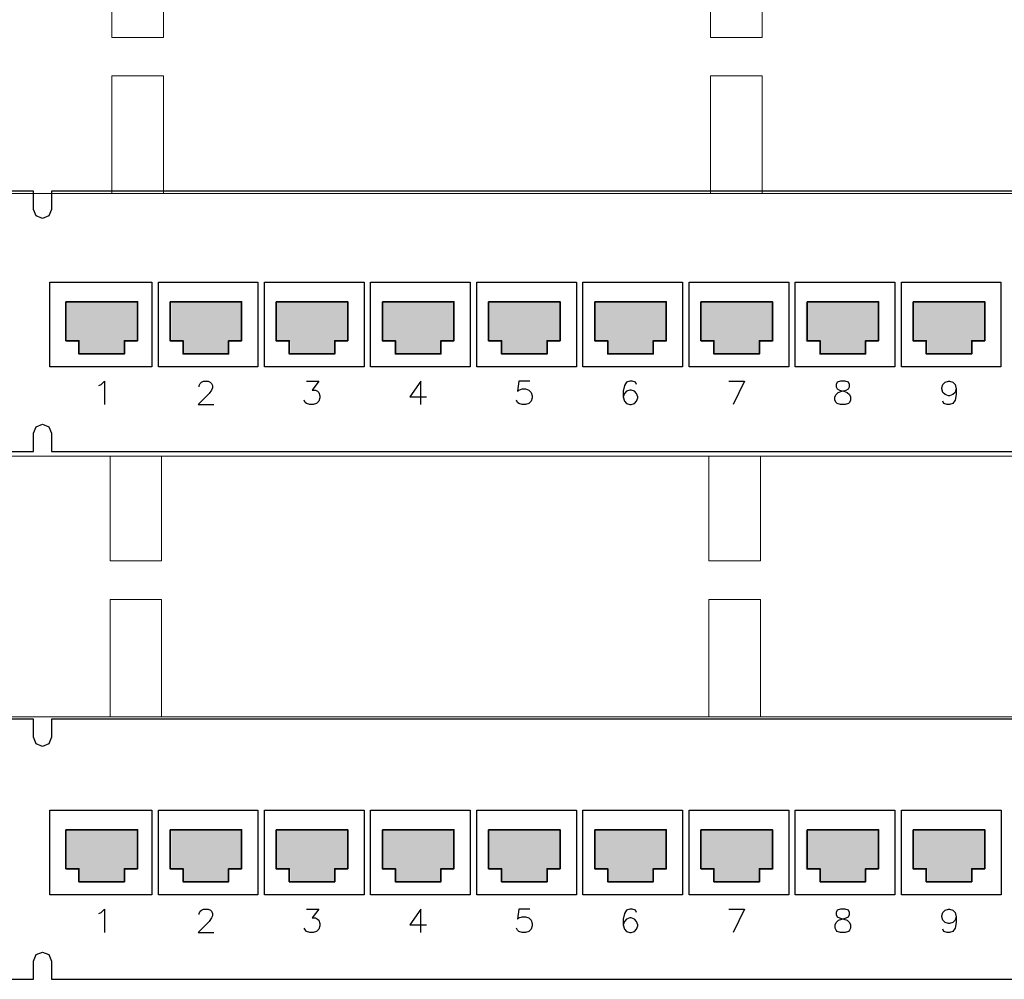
# Model space of a CAD drawing. Header units: millimetres. Extents: x -7023 to 53801, y 9849 to 33561.
# Tile 414 of 537: x 29126 to 29300, y 16953 to 17122. Entities that reach past the tile are written whole.
import ezdxf

# ---------------------------------------------------------------- set-up
doc = ezdxf.new("R2010")
doc.units = ezdxf.units.MM
doc.layers.get('0').update_dxf_attribs({"lineweight": 9})
doc.layers.add('IE_LAN', color=5, linetype='Continuous', lineweight=9)

# ---------------------------------------------------------------- blocks, each defined once
blk = doc.blocks.new('PK009')
at = {"layer": 'IE_LAN'}
blk.add_line((129.73, -37.72), (37.43, -37.72), dxfattribs=at)
blk.add_lwpolyline([(-4.22, -37.72), (-4.22, -37.72), (-4.22, -37.72), (-4.22, -37.72), (474.38, -37.72), (474.38, -37.72), (474.38, -37.72, 0.41425), (476.38, -35.72), (476.38, -35.72), (476.38, 4.28, 0.414021), (474.38, 6.28), (474.38, 6.28), (-4.22, 6.28, 0.457803), (-6.22, 4.28), (-6.22, 4.28), (-6.22, -35.82, 0.414214), (-4.22, -37.72), (-4.22, -37.72)], format="xyb", dxfattribs=at)
at = {"layer": 'IE_LAN', "lineweight": 0}
for points in [[(37.43, 6.28), (28.73, 6.28), (28.73, -11.39), (37.43, -11.39)], [(138.43, 6.28), (129.73, 6.28), (129.73, -11.39), (138.43, -11.39)], [(37.43, -17.89), (28.73, -17.89), (28.73, -37.72), (37.43, -37.72)], [(138.43, -17.89), (129.73, -17.89), (129.73, -37.72), (138.43, -37.72)]]:
    blk.add_lwpolyline(points, close=True, dxfattribs=at)

msp = doc.modelspace()

# ---------------------------------------------------------------- hatches: boundary and pattern name
at = {"layer": 'IE_LAN', "transparency": 33554559}
for points in [[(29134.55, 17065.4), (29136.74, 17065.4), (29136.74, 17063.21), (29144.62, 17063.21), (29144.62, 17065.4), (29146.81, 17065.4), (29146.81, 17072.41), (29134.55, 17072.41)], [(29152.95, 17065.4), (29155.14, 17065.4), (29155.14, 17063.21), (29163.02, 17063.21), (29163.02, 17065.4), (29165.21, 17065.4), (29165.21, 17072.41), (29152.95, 17072.41)], [(29171.35, 17065.4), (29173.98, 17065.4), (29173.98, 17063.21), (29181.86, 17063.21), (29181.86, 17065.4), (29184.05, 17065.4), (29184.05, 17072.41), (29171.35, 17072.41)], [(29190.19, 17065.4), (29192.38, 17065.4), (29192.38, 17063.21), (29200.7, 17063.21), (29200.7, 17065.4), (29202.89, 17065.4), (29202.89, 17072.41), (29190.19, 17072.41)], [(29209.02, 17065.4), (29211.21, 17065.4), (29211.21, 17063.21), (29219.54, 17063.21), (29219.54, 17065.4), (29221.73, 17065.4), (29221.73, 17072.41), (29209.02, 17072.41)], [(29227.86, 17065.4), (29230.05, 17065.4), (29230.05, 17063.21), (29237.94, 17063.21), (29237.94, 17065.4), (29240.57, 17065.4), (29240.57, 17072.41), (29227.86, 17072.41)], [(29246.7, 17065.4), (29248.89, 17065.4), (29248.89, 17063.21), (29256.78, 17063.21), (29256.78, 17065.4), (29259.41, 17065.4), (29259.41, 17072.41), (29246.7, 17072.41)], [(29265.1, 17065.4), (29267.73, 17065.4), (29267.73, 17063.21), (29275.62, 17063.21), (29275.62, 17065.4), (29277.81, 17065.4), (29277.81, 17072.41), (29265.1, 17072.41)], [(29283.94, 17065.4), (29286.57, 17065.4), (29286.57, 17063.21), (29294.45, 17063.21), (29294.45, 17065.4), (29296.64, 17065.4), (29296.64, 17072.41), (29283.94, 17072.41)], [(29134.55, 16972.1), (29136.74, 16972.1), (29136.74, 16969.91), (29144.62, 16969.91), (29144.62, 16972.1), (29146.82, 16972.1), (29146.82, 16979.11), (29134.55, 16979.11)], [(29152.95, 16972.1), (29155.14, 16972.1), (29155.14, 16969.91), (29163.03, 16969.91), (29163.03, 16972.1), (29165.22, 16972.1), (29165.22, 16979.11), (29152.95, 16979.11)], [(29171.35, 16972.1), (29173.98, 16972.1), (29173.98, 16969.91), (29181.86, 16969.91), (29181.86, 16972.1), (29184.05, 16972.1), (29184.05, 16979.11), (29171.35, 16979.11)], [(29190.19, 16972.1), (29192.38, 16972.1), (29192.38, 16969.91), (29200.7, 16969.91), (29200.7, 16972.1), (29202.89, 16972.1), (29202.89, 16979.11), (29190.19, 16979.11)], [(29209.03, 16972.1), (29211.22, 16972.1), (29211.22, 16969.91), (29219.54, 16969.91), (29219.54, 16972.1), (29221.73, 16972.1), (29221.73, 16979.11), (29209.03, 16979.11)], [(29227.86, 16972.1), (29230.05, 16972.1), (29230.05, 16969.91), (29237.94, 16969.91), (29237.94, 16972.1), (29240.57, 16972.1), (29240.57, 16979.11), (29227.86, 16979.11)], [(29246.7, 16972.1), (29248.89, 16972.1), (29248.89, 16969.91), (29256.78, 16969.91), (29256.78, 16972.1), (29259.41, 16972.1), (29259.41, 16979.11), (29246.7, 16979.11)], [(29265.1, 16972.1), (29267.73, 16972.1), (29267.73, 16969.91), (29275.62, 16969.91), (29275.62, 16972.1), (29277.81, 16972.1), (29277.81, 16979.11), (29265.1, 16979.11)], [(29283.94, 16972.1), (29286.57, 16972.1), (29286.57, 16969.91), (29294.45, 16969.91), (29294.45, 16972.1), (29296.65, 16972.1), (29296.65, 16979.11), (29283.94, 16979.11)]]:
    msp.add_hatch(color=1, dxfattribs=at).paths.add_polyline_path(points)

# ---------------------------------------------------------------- linework, layer by layer
at = {"layer": 'IE_LAN', "lineweight": 25}
for points in [[(29585.35, 17092.05), (29131.82, 17092.05), (29131.82, 17088.83), (29131.35, 17087.7), (29130.21, 17087.22), (29129.07, 17087.7), (29128.6, 17088.83), (29128.6, 17092.05), (29105.6, 17092.05), (29105.6, 17046.06), (29128.6, 17046.06), (29128.6, 17049.28), (29129.07, 17050.42), (29130.21, 17050.89), (29131.35, 17050.42), (29131.82, 17049.28), (29131.82, 17046.06), (29585.35, 17046.06)], [(29140.18, 17057.69), (29140.58, 17057.88), (29141.17, 17058.48), (29141.17, 17054.34)], [(29157.89, 17057.49), (29157.89, 17057.69), (29158.09, 17058.08), (29158.29, 17058.28), (29158.68, 17058.48), (29159.47, 17058.48), (29159.86, 17058.28), (29160.06, 17058.08), (29160.26, 17057.69), (29160.26, 17057.29), (29160.06, 17056.9), (29159.67, 17056.31), (29157.7, 17054.34), (29160.46, 17054.34)], [(29176.85, 17058.48), (29179.02, 17058.48), (29177.84, 17056.9), (29178.43, 17056.9), (29178.82, 17056.7), (29179.02, 17056.5), (29179.22, 17055.91), (29179.22, 17055.52), (29179.02, 17054.93), (29178.63, 17054.53), (29178.03, 17054.34), (29177.44, 17054.34), (29176.85, 17054.53), (29176.65, 17054.73), (29176.46, 17055.13)], [(29197.09, 17054.34), (29197.09, 17058.48), (29195.12, 17055.72), (29198.08, 17055.72)], [(29216.35, 17058.48), (29214.37, 17058.48), (29214.18, 17056.7), (29214.37, 17056.9), (29214.97, 17057.1), (29215.56, 17057.1), (29216.15, 17056.9), (29216.54, 17056.5), (29216.74, 17055.91), (29216.74, 17055.52), (29216.54, 17054.93), (29216.15, 17054.53), (29215.56, 17054.34), (29214.97, 17054.34), (29214.37, 17054.53), (29214.18, 17054.73), (29213.98, 17055.13)], [(29235.2, 17057.88), (29235.01, 17058.28), (29234.42, 17058.48), (29234.02, 17058.48), (29233.43, 17058.28), (29233.04, 17057.69), (29232.84, 17056.7), (29232.84, 17055.72), (29233.04, 17054.93), (29233.43, 17054.53), (29234.02, 17054.34), (29234.22, 17054.34), (29234.81, 17054.53), (29235.2, 17054.93), (29235.4, 17055.52), (29235.4, 17055.72), (29235.2, 17056.31), (29234.81, 17056.7), (29234.22, 17056.9), (29234.02, 17056.9), (29233.43, 17056.7), (29233.04, 17056.31), (29232.84, 17055.72)], [(29251.5, 17058.48), (29254.26, 17058.48), (29252.29, 17054.34)], [(29291.69, 17057.1), (29291.49, 17056.5), (29291.09, 17056.11), (29290.5, 17055.91), (29290.31, 17055.91), (29289.71, 17056.11), (29289.32, 17056.5), (29289.12, 17057.1), (29289.12, 17057.29), (29289.32, 17057.88), (29289.71, 17058.28), (29290.31, 17058.48), (29290.5, 17058.48), (29291.09, 17058.28), (29291.49, 17057.88), (29291.69, 17057.1), (29291.69, 17056.11), (29291.49, 17055.13), (29291.09, 17054.53), (29290.5, 17054.34), (29290.11, 17054.34), (29289.52, 17054.53), (29289.32, 17054.93)], [(29585.35, 16998.75), (29131.82, 16998.75), (29131.82, 16995.53), (29131.35, 16994.39), (29130.21, 16993.92), (29129.08, 16994.39), (29128.6, 16995.53), (29128.6, 16998.75), (29105.61, 16998.75), (29105.61, 16952.75), (29128.6, 16952.75), (29128.6, 16955.97), (29129.08, 16957.11), (29130.21, 16957.58), (29131.35, 16957.11), (29131.82, 16955.97), (29131.82, 16952.75), (29585.35, 16952.75)], [(29140.19, 16964.38), (29140.58, 16964.58), (29141.17, 16965.17), (29141.17, 16961.03)], [(29157.89, 16964.19), (29157.89, 16964.38), (29158.09, 16964.78), (29158.29, 16964.97), (29158.68, 16965.17), (29159.47, 16965.17), (29159.87, 16964.97), (29160.06, 16964.78), (29160.26, 16964.38), (29160.26, 16963.99), (29160.06, 16963.6), (29159.67, 16963), (29157.7, 16961.03), (29160.46, 16961.03)], [(29176.85, 16965.17), (29179.02, 16965.17), (29177.84, 16963.6), (29178.43, 16963.6), (29178.82, 16963.4), (29179.02, 16963.2), (29179.22, 16962.61), (29179.22, 16962.22), (29179.02, 16961.62), (29178.63, 16961.23), (29178.04, 16961.03), (29177.44, 16961.03), (29176.85, 16961.23), (29176.66, 16961.43), (29176.46, 16961.82)], [(29197.09, 16961.03), (29197.09, 16965.17), (29195.12, 16962.41), (29198.08, 16962.41)], [(29216.35, 16965.17), (29214.38, 16965.17), (29214.18, 16963.4), (29214.38, 16963.6), (29214.97, 16963.79), (29215.56, 16963.79), (29216.15, 16963.6), (29216.54, 16963.2), (29216.74, 16962.61), (29216.74, 16962.22), (29216.54, 16961.62), (29216.15, 16961.23), (29215.56, 16961.03), (29214.97, 16961.03), (29214.38, 16961.23), (29214.18, 16961.43), (29213.98, 16961.82)], [(29235.21, 16964.58), (29235.01, 16964.97), (29234.42, 16965.17), (29234.02, 16965.17), (29233.43, 16964.97), (29233.04, 16964.38), (29232.84, 16963.4), (29232.84, 16962.41), (29233.04, 16961.62), (29233.43, 16961.23), (29234.02, 16961.03), (29234.22, 16961.03), (29234.81, 16961.23), (29235.21, 16961.62), (29235.4, 16962.22), (29235.4, 16962.41), (29235.21, 16963), (29234.81, 16963.4), (29234.22, 16963.6), (29234.02, 16963.6), (29233.43, 16963.4), (29233.04, 16963), (29232.84, 16962.41)], [(29251.5, 16965.17), (29254.26, 16965.17), (29252.29, 16961.03)], [(29291.69, 16963.79), (29291.49, 16963.2), (29291.1, 16962.81), (29290.5, 16962.61), (29290.31, 16962.61), (29289.72, 16962.81), (29289.32, 16963.2), (29289.12, 16963.79), (29289.12, 16963.99), (29289.32, 16964.58), (29289.72, 16964.97), (29290.31, 16965.17), (29290.5, 16965.17), (29291.1, 16964.97), (29291.49, 16964.58), (29291.69, 16963.79), (29291.69, 16962.81), (29291.49, 16961.82), (29291.1, 16961.23), (29290.5, 16961.03), (29290.11, 16961.03), (29289.52, 16961.23), (29289.32, 16961.62)]]:
    msp.add_lwpolyline(points, dxfattribs=at)
for points in [[(29149.51, 17061.01), (29131.48, 17061.01), (29131.48, 17075.96), (29149.51, 17075.96)], [(29150.68, 17061.01), (29150.68, 17075.96), (29168.27, 17075.96), (29168.27, 17061.01)], [(29169.44, 17061.01), (29169.44, 17075.96), (29187.04, 17075.96), (29187.04, 17061.01)], [(29188.2, 17061.01), (29188.2, 17075.96), (29205.8, 17075.96), (29205.8, 17061.01)], [(29206.96, 17061.01), (29206.96, 17075.96), (29224.56, 17075.96), (29224.56, 17061.01)], [(29225.72, 17061.01), (29225.72, 17075.96), (29243.32, 17075.96), (29243.32, 17061.01)], [(29244.48, 17061.01), (29244.48, 17075.96), (29262.08, 17075.96), (29262.08, 17061.01)], [(29263.24, 17061.01), (29263.24, 17075.96), (29280.84, 17075.96), (29280.84, 17061.01)], [(29282.01, 17061.01), (29282.01, 17075.96), (29299.6, 17075.96), (29299.6, 17061.01)], [(29271.25, 17058.48), (29270.66, 17058.28), (29270.46, 17057.88), (29270.46, 17057.49), (29270.66, 17057.1), (29271.05, 17056.9), (29271.84, 17056.7), (29272.43, 17056.5), (29272.83, 17056.11), (29273.02, 17055.72), (29273.02, 17055.13), (29272.83, 17054.73), (29272.63, 17054.53), (29272.04, 17054.34), (29271.25, 17054.34), (29270.66, 17054.53), (29270.46, 17054.73), (29270.26, 17055.13), (29270.26, 17055.72), (29270.46, 17056.11), (29270.85, 17056.5), (29271.45, 17056.7), (29272.23, 17056.9), (29272.63, 17057.1), (29272.83, 17057.49), (29272.83, 17057.88), (29272.63, 17058.28), (29272.04, 17058.48)], [(29149.52, 16967.7), (29131.48, 16967.7), (29131.48, 16982.65), (29149.52, 16982.65)], [(29150.68, 16967.7), (29150.68, 16982.65), (29168.28, 16982.65), (29168.28, 16967.7)], [(29169.44, 16967.7), (29169.44, 16982.65), (29187.04, 16982.65), (29187.04, 16967.7)], [(29188.2, 16967.7), (29188.2, 16982.65), (29205.8, 16982.65), (29205.8, 16967.7)], [(29206.96, 16967.7), (29206.96, 16982.65), (29224.56, 16982.65), (29224.56, 16967.7)], [(29225.72, 16967.7), (29225.72, 16982.65), (29243.32, 16982.65), (29243.32, 16967.7)], [(29244.48, 16967.7), (29244.48, 16982.65), (29262.08, 16982.65), (29262.08, 16967.7)], [(29263.25, 16967.7), (29263.25, 16982.65), (29280.84, 16982.65), (29280.84, 16967.7)], [(29282.01, 16967.7), (29282.01, 16982.65), (29299.61, 16982.65), (29299.61, 16967.7)], [(29271.25, 16965.17), (29270.66, 16964.97), (29270.46, 16964.58), (29270.46, 16964.19), (29270.66, 16963.79), (29271.05, 16963.6), (29271.84, 16963.4), (29272.43, 16963.2), (29272.83, 16962.81), (29273.02, 16962.41), (29273.02, 16961.82), (29272.83, 16961.43), (29272.63, 16961.23), (29272.04, 16961.03), (29271.25, 16961.03), (29270.66, 16961.23), (29270.46, 16961.43), (29270.27, 16961.82), (29270.27, 16962.41), (29270.46, 16962.81), (29270.86, 16963.2), (29271.45, 16963.4), (29272.24, 16963.6), (29272.63, 16963.79), (29272.83, 16964.19), (29272.83, 16964.58), (29272.63, 16964.97), (29272.04, 16965.17)]]:
    msp.add_lwpolyline(points, close=True, dxfattribs=at)
at = {"layer": 'IE_LAN', "color": 1, "lineweight": 25}
for points in [[(29134.35, 17065.61), (29136.65, 17065.61), (29136.65, 17063.31), (29138.95, 17063.31), (29144.7, 17063.31), (29144.7, 17065.61), (29147, 17065.61), (29147, 17072.51), (29134.35, 17072.51)], [(29157.35, 17063.31), (29163.1, 17063.31), (29163.1, 17065.61), (29165.4, 17065.61), (29165.4, 17072.51), (29152.75, 17072.51), (29152.75, 17065.61), (29155.05, 17065.61), (29155.05, 17063.31)], [(29176.11, 17063.31), (29181.86, 17063.31), (29181.86, 17065.61), (29184.16, 17065.61), (29184.16, 17072.51), (29171.51, 17072.51), (29171.51, 17065.61), (29173.81, 17065.61), (29173.81, 17063.31)], [(29194.87, 17063.31), (29200.62, 17063.31), (29200.62, 17065.61), (29202.92, 17065.61), (29202.92, 17072.51), (29190.27, 17072.51), (29190.27, 17065.61), (29192.57, 17065.61), (29192.57, 17063.31)], [(29213.63, 17063.31), (29219.38, 17063.31), (29219.38, 17065.61), (29221.68, 17065.61), (29221.68, 17072.51), (29209.03, 17072.51), (29209.03, 17065.61), (29211.33, 17065.61), (29211.33, 17063.31)], [(29232.4, 17063.31), (29238.15, 17063.31), (29238.15, 17065.61), (29240.45, 17065.61), (29240.45, 17072.51), (29227.8, 17072.51), (29227.8, 17065.61), (29230.1, 17065.61), (29230.1, 17063.31)], [(29251.16, 17063.31), (29256.91, 17063.31), (29256.91, 17065.61), (29259.21, 17065.61), (29259.21, 17072.51), (29246.56, 17072.51), (29246.56, 17065.61), (29248.86, 17065.61), (29248.86, 17063.31)], [(29269.92, 17063.31), (29275.67, 17063.31), (29275.67, 17065.61), (29277.97, 17065.61), (29277.97, 17072.51), (29265.32, 17072.51), (29265.32, 17065.61), (29267.62, 17065.61), (29267.62, 17063.31)], [(29288.68, 17063.31), (29294.43, 17063.31), (29294.43, 17065.61), (29296.73, 17065.61), (29296.73, 17072.51), (29284.08, 17072.51), (29284.08, 17065.61), (29286.38, 17065.61), (29286.38, 17063.31)], [(29134.35, 16972.3), (29136.65, 16972.3), (29136.65, 16970), (29138.95, 16970), (29144.7, 16970), (29144.7, 16972.3), (29147, 16972.3), (29147, 16979.2), (29134.35, 16979.2)], [(29157.35, 16970), (29163.1, 16970), (29163.1, 16972.3), (29165.4, 16972.3), (29165.4, 16979.2), (29152.75, 16979.2), (29152.75, 16972.3), (29155.05, 16972.3), (29155.05, 16970)], [(29176.11, 16970), (29181.86, 16970), (29181.86, 16972.3), (29184.16, 16972.3), (29184.16, 16979.2), (29171.51, 16979.2), (29171.51, 16972.3), (29173.81, 16972.3), (29173.81, 16970)], [(29194.87, 16970), (29200.62, 16970), (29200.62, 16972.3), (29202.92, 16972.3), (29202.92, 16979.2), (29190.28, 16979.2), (29190.28, 16972.3), (29192.58, 16972.3), (29192.58, 16970)], [(29213.64, 16970), (29219.39, 16970), (29219.39, 16972.3), (29221.69, 16972.3), (29221.69, 16979.2), (29209.04, 16979.2), (29209.04, 16972.3), (29211.34, 16972.3), (29211.34, 16970)], [(29232.4, 16970), (29238.15, 16970), (29238.15, 16972.3), (29240.45, 16972.3), (29240.45, 16979.2), (29227.8, 16979.2), (29227.8, 16972.3), (29230.1, 16972.3), (29230.1, 16970)], [(29251.16, 16970), (29256.91, 16970), (29256.91, 16972.3), (29259.21, 16972.3), (29259.21, 16979.2), (29246.56, 16979.2), (29246.56, 16972.3), (29248.86, 16972.3), (29248.86, 16970)], [(29269.92, 16970), (29275.67, 16970), (29275.67, 16972.3), (29277.97, 16972.3), (29277.97, 16979.2), (29265.32, 16979.2), (29265.32, 16972.3), (29267.62, 16972.3), (29267.62, 16970)], [(29288.68, 16970), (29294.43, 16970), (29294.43, 16972.3), (29296.73, 16972.3), (29296.73, 16979.2), (29284.08, 16979.2), (29284.08, 16972.3), (29286.38, 16972.3), (29286.38, 16970)]]:
    msp.add_lwpolyline(points, close=True, dxfattribs=at)
at = {"layer": 'IE_LAN', "color": 1, "lineweight": 35}
for points in [[(29134.35, 17072.51), (29147, 17072.51), (29147, 17065.61), (29144.7, 17065.61), (29144.7, 17063.31), (29136.65, 17063.31), (29136.65, 17065.61), (29134.35, 17065.61)], [(29152.75, 17072.51), (29165.4, 17072.51), (29165.4, 17065.61), (29163.1, 17065.61), (29163.1, 17063.31), (29155.05, 17063.31), (29155.05, 17065.61), (29152.75, 17065.61)], [(29171.51, 17072.51), (29184.16, 17072.51), (29184.16, 17065.61), (29181.86, 17065.61), (29181.86, 17063.31), (29173.81, 17063.31), (29173.81, 17065.61), (29171.51, 17065.61)], [(29190.27, 17072.51), (29202.92, 17072.51), (29202.92, 17065.61), (29200.62, 17065.61), (29200.62, 17063.31), (29192.57, 17063.31), (29192.57, 17065.61), (29190.27, 17065.61)], [(29209.03, 17072.51), (29221.68, 17072.51), (29221.68, 17065.61), (29219.38, 17065.61), (29219.38, 17063.31), (29211.33, 17063.31), (29211.33, 17065.61), (29209.03, 17065.61)], [(29227.8, 17072.51), (29240.45, 17072.51), (29240.45, 17065.61), (29238.15, 17065.61), (29238.15, 17063.31), (29230.1, 17063.31), (29230.1, 17065.61), (29227.8, 17065.61)], [(29246.56, 17072.51), (29259.21, 17072.51), (29259.21, 17065.61), (29256.91, 17065.61), (29256.91, 17063.31), (29248.86, 17063.31), (29248.86, 17065.61), (29246.56, 17065.61)], [(29265.32, 17072.51), (29277.97, 17072.51), (29277.97, 17065.61), (29275.67, 17065.61), (29275.67, 17063.31), (29267.62, 17063.31), (29267.62, 17065.61), (29265.32, 17065.61)], [(29284.08, 17072.51), (29296.73, 17072.51), (29296.73, 17065.61), (29294.43, 17065.61), (29294.43, 17063.31), (29286.38, 17063.31), (29286.38, 17065.61), (29284.08, 17065.61)], [(29134.35, 16979.2), (29147, 16979.2), (29147, 16972.3), (29144.7, 16972.3), (29144.7, 16970), (29136.65, 16970), (29136.65, 16972.3), (29134.35, 16972.3)], [(29152.75, 16979.2), (29165.4, 16979.2), (29165.4, 16972.3), (29163.1, 16972.3), (29163.1, 16970), (29155.05, 16970), (29155.05, 16972.3), (29152.75, 16972.3)], [(29171.51, 16979.2), (29184.16, 16979.2), (29184.16, 16972.3), (29181.86, 16972.3), (29181.86, 16970), (29173.81, 16970), (29173.81, 16972.3), (29171.51, 16972.3)], [(29190.28, 16979.2), (29202.92, 16979.2), (29202.92, 16972.3), (29200.62, 16972.3), (29200.62, 16970), (29192.58, 16970), (29192.58, 16972.3), (29190.28, 16972.3)], [(29209.04, 16979.2), (29221.69, 16979.2), (29221.69, 16972.3), (29219.39, 16972.3), (29219.39, 16970), (29211.34, 16970), (29211.34, 16972.3), (29209.04, 16972.3)], [(29227.8, 16979.2), (29240.45, 16979.2), (29240.45, 16972.3), (29238.15, 16972.3), (29238.15, 16970), (29230.1, 16970), (29230.1, 16972.3), (29227.8, 16972.3)], [(29246.56, 16979.2), (29259.21, 16979.2), (29259.21, 16972.3), (29256.91, 16972.3), (29256.91, 16970), (29248.86, 16970), (29248.86, 16972.3), (29246.56, 16972.3)], [(29265.32, 16979.2), (29277.97, 16979.2), (29277.97, 16972.3), (29275.67, 16972.3), (29275.67, 16970), (29267.62, 16970), (29267.62, 16972.3), (29265.32, 16972.3)], [(29284.08, 16979.2), (29296.73, 16979.2), (29296.73, 16972.3), (29294.43, 16972.3), (29294.43, 16970), (29286.38, 16970), (29286.38, 16972.3), (29284.08, 16972.3)]]:
    msp.add_lwpolyline(points, close=True, dxfattribs=at)

# ---------------------------------------------------------------- block references
at = {"xscale": 1.047717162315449, "yscale": 1.047717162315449, "zscale": 1.047717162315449}
for p in [(29112.35, 17131.17), (29112.05, 17038.66)]:
    msp.add_blockref('PK009', p, dxfattribs=at)

doc.saveas('drawing.dxf')
